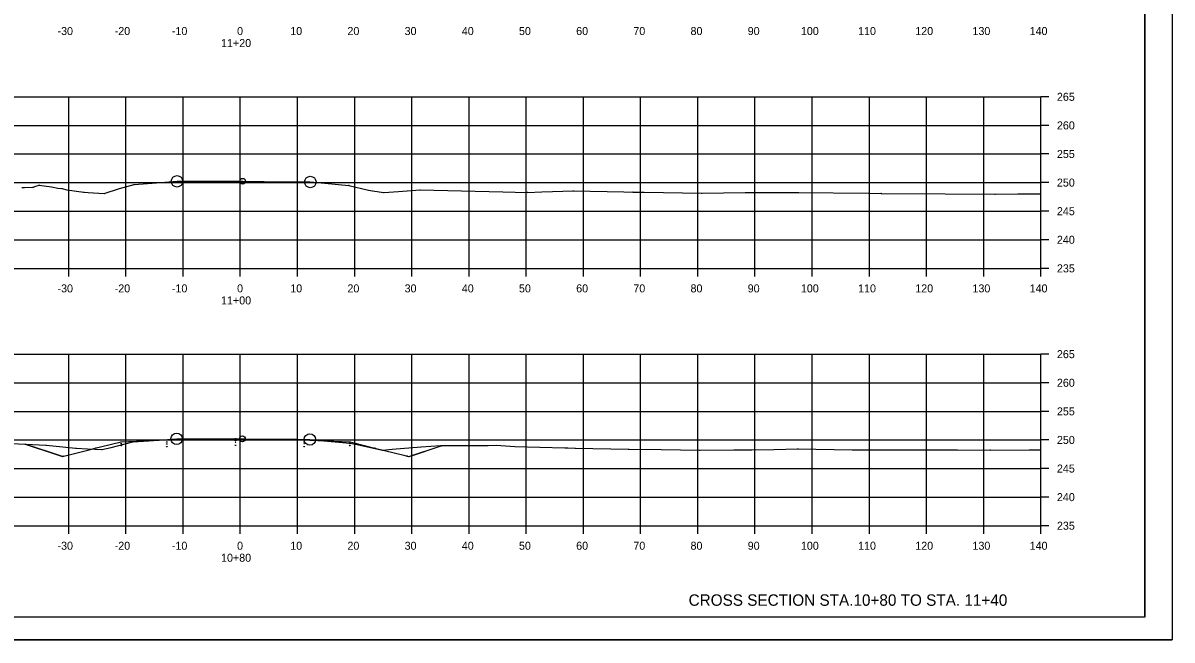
# Model space of a CAD drawing. Extents: x 1300404 to 1323571, y 234004 to 252077.
# Drawn here: x 1315679.3 to 1315880.2, y 243621.8 to 243729.7 of the extents above; entities that cross this region are included whole.
import ezdxf

# ---------------------------------------------------------------- set-up
doc = ezdxf.new("R2010")
doc.units = 0
for name, color, linetype in [('Default', 7, 'Continuous'), ('R_Axis', 7, 'Continuous'), ('R_Axis Annot', 7, 'Continuous'), ('R_Draft', 7, 'Continuous'), ('R_Exist Surface', 7, 'Continuous'), ('R_Fin Surface', 7, 'Continuous'), ('R_Grid', 7, 'Continuous'), ('R_No Plot', 7, 'Continuous')]:
    doc.layers.add(name, color=color, linetype=linetype)

msp = doc.modelspace()

# ---------------------------------------------------------------- linework, layer by layer
at = {"layer": 'Default'}
for q in [(1315875.46, 243831.27), (1315559.28, 243625.81)]:
    msp.add_line((1315875.46, 243625.81), q, dxfattribs=at)
at = {"layer": 'R_Axis'}
for p, q in [((1315857.28, 243686.81), (1315857.28, 243716.81)), ((1315858.68, 243716.81), (1315857.28, 243716.81)), ((1315858.68, 243711.81), (1315857.28, 243711.81)), ((1315858.68, 243706.81), (1315857.28, 243706.81)), ((1315858.68, 243701.81), (1315857.28, 243701.81)), ((1315858.68, 243696.81), (1315857.28, 243696.81)), ((1315858.68, 243691.81), (1315857.28, 243691.81)), ((1315577.28, 243686.81), (1315857.28, 243686.81)), ((1315687.28, 243685.41), (1315687.28, 243686.81)), ((1315697.28, 243685.41), (1315697.28, 243686.81)), ((1315707.28, 243685.41), (1315707.28, 243686.81)), ((1315717.28, 243685.41), (1315717.28, 243686.81)), ((1315727.28, 243685.41), (1315727.28, 243686.81)), ((1315737.28, 243685.41), (1315737.28, 243686.81)), ((1315747.28, 243685.41), (1315747.28, 243686.81)), ((1315757.28, 243685.41), (1315757.28, 243686.81)), ((1315767.28, 243685.41), (1315767.28, 243686.81)), ((1315777.28, 243685.41), (1315777.28, 243686.81)), ((1315787.28, 243685.41), (1315787.28, 243686.81)), ((1315797.28, 243685.41), (1315797.28, 243686.81)), ((1315807.28, 243685.41), (1315807.28, 243686.81)), ((1315817.28, 243685.41), (1315817.28, 243686.81)), ((1315827.28, 243685.41), (1315827.28, 243686.81)), ((1315837.28, 243685.41), (1315837.28, 243686.81)), ((1315847.28, 243685.41), (1315847.28, 243686.81)), ((1315857.28, 243685.41), (1315857.28, 243686.81)), ((1315858.68, 243686.81), (1315857.28, 243686.81)), ((1315857.28, 243641.81), (1315857.28, 243671.81)), ((1315858.68, 243671.81), (1315857.28, 243671.81)), ((1315858.68, 243666.81), (1315857.28, 243666.81)), ((1315858.68, 243661.81), (1315857.28, 243661.81)), ((1315858.68, 243656.81), (1315857.28, 243656.81)), ((1315858.68, 243651.81), (1315857.28, 243651.81)), ((1315858.68, 243646.81), (1315857.28, 243646.81)), ((1315577.28, 243641.81), (1315857.28, 243641.81)), ((1315687.28, 243640.41), (1315687.28, 243641.81)), ((1315697.28, 243640.41), (1315697.28, 243641.81)), ((1315707.28, 243640.41), (1315707.28, 243641.81)), ((1315717.28, 243640.41), (1315717.28, 243641.81)), ((1315727.28, 243640.41), (1315727.28, 243641.81)), ((1315737.28, 243640.41), (1315737.28, 243641.81)), ((1315747.28, 243640.41), (1315747.28, 243641.81)), ((1315757.28, 243640.41), (1315757.28, 243641.81)), ((1315767.28, 243640.41), (1315767.28, 243641.81)), ((1315777.28, 243640.41), (1315777.28, 243641.81)), ((1315787.28, 243640.41), (1315787.28, 243641.81)), ((1315797.28, 243640.41), (1315797.28, 243641.81)), ((1315807.28, 243640.41), (1315807.28, 243641.81)), ((1315817.28, 243640.41), (1315817.28, 243641.81)), ((1315827.28, 243640.41), (1315827.28, 243641.81)), ((1315837.28, 243640.41), (1315837.28, 243641.81)), ((1315847.28, 243640.41), (1315847.28, 243641.81)), ((1315857.28, 243640.41), (1315857.28, 243641.81)), ((1315858.68, 243641.81), (1315857.28, 243641.81))]:
    msp.add_line(p, q, dxfattribs=at)
at = {"layer": 'R_Draft'}
for points in [[(1315681.05, 243701.08), (1315681.1, 243700.98), (1315681, 243700.98)], [(1315682.11, 243701.43), (1315682.16, 243701.33), (1315682.06, 243701.33)], [(1315686.04, 243700.81), (1315686.09, 243700.71), (1315685.99, 243700.71)], [(1315698.7, 243701.51), (1315698.75, 243701.41), (1315698.65, 243701.41)], [(1315736.24, 243701.38), (1315736.29, 243701.28), (1315736.19, 243701.28)], [(1315748.74, 243700.57), (1315748.79, 243700.47), (1315748.69, 243700.47)], [(1315775.54, 243700.43), (1315775.59, 243700.33), (1315775.49, 243700.33)], [(1315689.9, 243700.17), (1315689.95, 243700.07), (1315689.85, 243700.07)], [(1315693.49, 243699.94), (1315693.54, 243699.84), (1315693.44, 243699.84)], [(1315742.36, 243700.1), (1315742.41, 243700), (1315742.31, 243700)], [(1315767.51, 243700.15), (1315767.56, 243700.05), (1315767.46, 243700.05)], [(1315785.94, 243700.21), (1315785.99, 243700.11), (1315785.89, 243700.11)], [(1315797.98, 243700.01), (1315798.03, 243699.91), (1315797.93, 243699.91)], [(1315806.23, 243700.11), (1315806.28, 243700.01), (1315806.18, 243700.01)], [(1315814.85, 243700.11), (1315814.9, 243700.01), (1315814.8, 243700.01)], [(1315829.32, 243699.98), (1315829.37, 243699.88), (1315829.27, 243699.88)], [(1315849.28, 243699.85), (1315849.33, 243699.75), (1315849.23, 243699.75)], [(1315679.64, 243656.13), (1315679.69, 243656.03), (1315679.59, 243656.03)], [(1315679.64, 243656.13), (1315679.69, 243656.03), (1315679.59, 243656.03)], [(1315696.44, 243656.55), (1315696.49, 243656.45), (1315696.39, 243656.45)], [(1315696.44, 243656.22), (1315696.49, 243656.12), (1315696.39, 243656.12)], [(1315698.48, 243656.51), (1315698.53, 243656.41), (1315698.43, 243656.41)], [(1315704.44, 243656.87), (1315704.49, 243656.77), (1315704.39, 243656.77)], [(1315704.44, 243656.54), (1315704.49, 243656.44), (1315704.39, 243656.44)], [(1315704.44, 243656.2), (1315704.49, 243656.1), (1315704.39, 243656.1)], [(1315716.44, 243657.11), (1315716.49, 243657.01), (1315716.39, 243657.01)], [(1315716.44, 243656.78), (1315716.49, 243656.68), (1315716.39, 243656.68)], [(1315716.44, 243656.45), (1315716.49, 243656.35), (1315716.39, 243656.35)], [(1315728.44, 243656.87), (1315728.49, 243656.77), (1315728.39, 243656.77)], [(1315728.44, 243656.54), (1315728.49, 243656.44), (1315728.39, 243656.44)], [(1315728.44, 243656.21), (1315728.49, 243656.11), (1315728.39, 243656.11)], [(1315736.43, 243656.31), (1315736.48, 243656.21), (1315736.38, 243656.21)], [(1315736.44, 243656.55), (1315736.49, 243656.45), (1315736.39, 243656.45)], [(1315736.44, 243656.22), (1315736.49, 243656.12), (1315736.39, 243656.12)], [(1315683.32, 243655.92), (1315683.37, 243655.82), (1315683.27, 243655.82)], [(1315686.44, 243654.05), (1315686.49, 243653.95), (1315686.39, 243653.95)], [(1315688.5, 243655.43), (1315688.55, 243655.33), (1315688.45, 243655.33)], [(1315692.06, 243655.46), (1315692.11, 243655.36), (1315692.01, 243655.36)], [(1315693.04, 243655.19), (1315693.09, 243655.09), (1315692.99, 243655.09)], [(1315696.44, 243655.89), (1315696.49, 243655.79), (1315696.39, 243655.79)], [(1315704.44, 243655.7), (1315704.49, 243655.6), (1315704.39, 243655.6)], [(1315716.44, 243655.94), (1315716.49, 243655.84), (1315716.39, 243655.84)], [(1315728.44, 243655.7), (1315728.49, 243655.6), (1315728.39, 243655.6)], [(1315736.44, 243655.89), (1315736.49, 243655.79), (1315736.39, 243655.79)], [(1315740.82, 243655.45), (1315740.87, 243655.35), (1315740.77, 243655.35)], [(1315742.14, 243655.09), (1315742.19, 243654.99), (1315742.09, 243654.99)], [(1315746.44, 243654.05), (1315746.49, 243653.95), (1315746.39, 243653.95)], [(1315748.88, 243655.63), (1315748.93, 243655.53), (1315748.83, 243655.53)], [(1315752.4, 243655.85), (1315752.45, 243655.75), (1315752.35, 243655.75)], [(1315752.4, 243655.85), (1315752.45, 243655.75), (1315752.35, 243655.75)], [(1315775.8, 243655.42), (1315775.85, 243655.32), (1315775.75, 243655.32)], [(1315785.16, 243655.25), (1315785.21, 243655.15), (1315785.11, 243655.15)], [(1315797.63, 243655.08), (1315797.68, 243654.98), (1315797.58, 243654.98)], [(1315806.69, 243655.13), (1315806.74, 243655.03), (1315806.64, 243655.03)], [(1315814.75, 243655.3), (1315814.8, 243655.2), (1315814.7, 243655.2)], [(1315828.25, 243655.12), (1315828.3, 243655.02), (1315828.2, 243655.02)], [(1315848.42, 243655.1), (1315848.47, 243655), (1315848.37, 243655)], [(1315686.16, 243653.96), (1315686.21, 243653.86), (1315686.11, 243653.86)], [(1315746.73, 243653.95), (1315746.78, 243653.85), (1315746.68, 243653.85)]]:
    msp.add_lwpolyline(points, close=True, dxfattribs=at)
at = {"layer": 'R_Exist Surface'}
for points in [[(1315679.09, 243700.95), (1315679.54, 243700.97), (1315681.05, 243701.03), (1315681.34, 243701.14), (1315682.11, 243701.38), (1315684.24, 243701.07), (1315685.37, 243700.86), (1315686.04, 243700.76), (1315686.93, 243700.52), (1315689.9, 243700.12), (1315690.69, 243700.05), (1315693.49, 243699.89), (1315696.16, 243700.79), (1315698.7, 243701.46), (1315702.6, 243701.74), (1315706.21, 243702.03), (1315712.12, 243702.04), (1315717.69, 243702.05), (1315725.24, 243701.97), (1315729.52, 243701.92), (1315732.07, 243701.7), (1315736.24, 243701.33), (1315739.69, 243700.5), (1315740.37, 243700.36), (1315742.36, 243700.05), (1315744.95, 243700.25), (1315748.74, 243700.52), (1315763.18, 243700.19), (1315767.51, 243700.1), (1315770, 243700.19), (1315775.54, 243700.38), (1315784.35, 243700.19), (1315785.94, 243700.16), (1315787.9, 243700.13), (1315797.98, 243699.96), (1315805.59, 243700.06), (1315806.23, 243700.06), (1315807.4, 243700.07), (1315814.85, 243700.06), (1315827.11, 243699.95), (1315829.32, 243699.93), (1315840.51, 243699.85), (1315849.28, 243699.8), (1315853.22, 243699.82), (1315857.28, 243699.85)], [(1315676.09, 243656.24), (1315683.32, 243655.87), (1315684.48, 243655.76), (1315688.5, 243655.38), (1315690.54, 243655.26), (1315693.04, 243655.14), (1315694.69, 243655.46), (1315698.48, 243656.46), (1315701.3, 243656.65), (1315706.15, 243657.01), (1315712.89, 243657.01), (1315717.64, 243657), (1315727.27, 243656.92), (1315729.45, 243656.89), (1315731.27, 243656.73), (1315736.43, 243656.26), (1315737.7, 243655.99), (1315742.14, 243655.04), (1315743.82, 243655.18), (1315748.88, 243655.58), (1315752.3, 243655.83), (1315754.24, 243655.85), (1315756.75, 243655.81), (1315760.63, 243655.85), (1315762.14, 243655.87), (1315762.86, 243655.83), (1315765.27, 243655.69), (1315774.02, 243655.42), (1315774.55, 243655.41), (1315775.8, 243655.37), (1315782.09, 243655.25), (1315785.16, 243655.2), (1315790.9, 243655.12), (1315797.63, 243655.03), (1315803.61, 243655.06), (1315806.69, 243655.08), (1315810.55, 243655.15), (1315814.75, 243655.25), (1315824.29, 243655.1), (1315828.25, 243655.07), (1315842.69, 243655.09), (1315848.42, 243655.05), (1315855.25, 243655.07), (1315857.28, 243655.07)]]:
    msp.add_lwpolyline(points, dxfattribs=at)
at = {"layer": 'R_Fin Surface'}
msp.add_lwpolyline([(1315679.64, 243656.08), (1315684.94, 243654.31), (1315686.16, 243653.91), (1315686.21, 243653.93), (1315686.44, 243654), (1315691.05, 243655.15), (1315692.06, 243655.41), (1315692.84, 243655.6), (1315696.44, 243656.5), (1315697.81, 243656.56), (1315704.44, 243656.82), (1315706.35, 243656.86), (1315716.44, 243657.06), (1315718.16, 243657.03), (1315728.44, 243656.82), (1315729.46, 243656.78), (1315736.44, 243656.5), (1315736.96, 243656.37), (1315740.82, 243655.4), (1315745.86, 243654.15), (1315746.44, 243654), (1315746.47, 243653.99), (1315746.73, 243653.9), (1315747.21, 243654.06), (1315752.4, 243655.8)], dxfattribs=at)
at = {"layer": 'R_Grid'}
for p, q in [((1315577.28, 243716.81), (1315857.28, 243716.81)), ((1315687.28, 243686.81), (1315687.28, 243716.81)), ((1315697.28, 243686.81), (1315697.28, 243716.81)), ((1315707.28, 243686.81), (1315707.28, 243716.81)), ((1315717.28, 243686.81), (1315717.28, 243716.81)), ((1315727.28, 243686.81), (1315727.28, 243716.81)), ((1315737.28, 243686.81), (1315737.28, 243716.81)), ((1315747.28, 243686.81), (1315747.28, 243716.81)), ((1315757.28, 243686.81), (1315757.28, 243716.81)), ((1315767.28, 243686.81), (1315767.28, 243716.81)), ((1315777.28, 243686.81), (1315777.28, 243716.81)), ((1315787.28, 243686.81), (1315787.28, 243716.81)), ((1315797.28, 243686.81), (1315797.28, 243716.81)), ((1315807.28, 243686.81), (1315807.28, 243716.81)), ((1315817.28, 243686.81), (1315817.28, 243716.81)), ((1315827.28, 243686.81), (1315827.28, 243716.81)), ((1315837.28, 243686.81), (1315837.28, 243716.81)), ((1315847.28, 243686.81), (1315847.28, 243716.81)), ((1315857.28, 243686.81), (1315857.28, 243716.81)), ((1315577.28, 243711.81), (1315857.28, 243711.81)), ((1315577.28, 243706.81), (1315857.28, 243706.81)), ((1315577.28, 243701.81), (1315857.28, 243701.81)), ((1315577.28, 243696.81), (1315857.28, 243696.81)), ((1315577.28, 243691.81), (1315857.28, 243691.81)), ((1315577.28, 243686.81), (1315857.28, 243686.81)), ((1315577.28, 243671.81), (1315857.28, 243671.81)), ((1315687.28, 243641.81), (1315687.28, 243671.81)), ((1315697.28, 243641.81), (1315697.28, 243671.81)), ((1315707.28, 243641.81), (1315707.28, 243671.81)), ((1315717.28, 243641.81), (1315717.28, 243671.81)), ((1315727.28, 243641.81), (1315727.28, 243671.81)), ((1315737.28, 243641.81), (1315737.28, 243671.81)), ((1315747.28, 243641.81), (1315747.28, 243671.81)), ((1315757.28, 243641.81), (1315757.28, 243671.81)), ((1315767.28, 243641.81), (1315767.28, 243671.81)), ((1315777.28, 243641.81), (1315777.28, 243671.81)), ((1315787.28, 243641.81), (1315787.28, 243671.81)), ((1315797.28, 243641.81), (1315797.28, 243671.81)), ((1315807.28, 243641.81), (1315807.28, 243671.81)), ((1315817.28, 243641.81), (1315817.28, 243671.81)), ((1315827.28, 243641.81), (1315827.28, 243671.81)), ((1315837.28, 243641.81), (1315837.28, 243671.81)), ((1315847.28, 243641.81), (1315847.28, 243671.81)), ((1315857.28, 243641.81), (1315857.28, 243671.81)), ((1315577.28, 243666.81), (1315857.28, 243666.81)), ((1315577.28, 243661.81), (1315857.28, 243661.81)), ((1315577.28, 243656.81), (1315857.28, 243656.81)), ((1315577.28, 243651.81), (1315857.28, 243651.81)), ((1315577.28, 243646.81), (1315857.28, 243646.81)), ((1315577.28, 243641.81), (1315857.28, 243641.81))]:
    msp.add_line(p, q, dxfattribs=at)
at = {"layer": 'R_No Plot'}
msp.add_line((1315546.87, 243621.83), (1315880.21, 243621.83), dxfattribs=at)
for points in [[(1315546.87, 243835.16), (1315880.21, 243835.16), (1315880.21, 243621.83), (1315546.87, 243621.83)], [(1315793.2, 243831.27), (1315793.2, 243821.39), (1315828.93, 243821.39), (1315828.93, 243818.47), (1315852.13, 243818.47), (1315852.13, 243796.35), (1315875.46, 243796.35), (1315875.46, 243625.81), (1315559.28, 243625.81), (1315559.28, 243831.27)]]:
    msp.add_lwpolyline(points, close=True, dxfattribs=at)
for points in [[(1315686.16, 243653.91), (1315679.64, 243656.08)], [(1315686.44, 243654), (1315686.16, 243653.91), (1315679.64, 243656.08)], [(1315686.44, 243654), (1315686.16, 243653.91), (1315679.64, 243656.08)], [(1315686.44, 243654), (1315686.16, 243653.91), (1315679.64, 243656.08)], [(1315686.44, 243654), (1315686.16, 243653.91), (1315679.64, 243656.08)], [(1315686.44, 243654), (1315686.16, 243653.91), (1315679.64, 243656.08)], [(1315746.44, 243654), (1315746.73, 243653.9), (1315752.4, 243655.8)], [(1315746.44, 243654), (1315746.73, 243653.9), (1315752.4, 243655.8)], [(1315746.44, 243654), (1315746.73, 243653.9), (1315752.4, 243655.8)], [(1315746.44, 243654), (1315746.73, 243653.9), (1315752.4, 243655.8)]]:
    msp.add_lwpolyline(points, dxfattribs=at)
for centre, radius in [((1315706.21, 243702.03), 1), ((1315717.69, 243702.05), 0.5), ((1315729.52, 243701.92), 1), ((1315706.15, 243657.01), 1), ((1315717.64, 243657), 0.5), ((1315729.45, 243656.89), 1)]:
    msp.add_circle(centre, radius, dxfattribs=at)

# ---------------------------------------------------------------- texts
at = {"layer": 'R_Axis Annot'}
for s, p in [('-30', (1315685.31, 243727.61)), ('-20', (1315695.31, 243727.61)), ('-10', (1315705.31, 243727.61)), ('0', (1315716.71, 243727.61)), ('10', (1315726.01, 243727.61)), ('20', (1315736.01, 243727.61)), ('30', (1315746.01, 243727.61)), ('40', (1315756.01, 243727.61)), ('50', (1315766.01, 243727.61)), ('60', (1315776.01, 243727.61)), ('70', (1315786.01, 243727.61)), ('80', (1315796.01, 243727.61)), ('90', (1315806.01, 243727.61)), ('100', (1315815.31, 243727.61)), ('110', (1315825.31, 243727.61)), ('120', (1315835.31, 243727.61)), ('130', (1315845.31, 243727.61)), ('140', (1315855.31, 243727.61)), ('11+20', (1315713.91, 243725.51)), ('265', (1315860.08, 243716.11)), ('260', (1315860.08, 243711.11)), ('255', (1315860.08, 243706.11)), ('250', (1315860.08, 243701.11)), ('245', (1315860.08, 243696.11)), ('240', (1315860.08, 243691.11)), ('235', (1315860.08, 243686.11)), ('-30', (1315685.31, 243682.61)), ('-20', (1315695.31, 243682.61)), ('-10', (1315705.31, 243682.61)), ('0', (1315716.71, 243682.61)), ('10', (1315726.01, 243682.61)), ('20', (1315736.01, 243682.61)), ('30', (1315746.01, 243682.61)), ('40', (1315756.01, 243682.61)), ('50', (1315766.01, 243682.61)), ('60', (1315776.01, 243682.61)), ('70', (1315786.01, 243682.61)), ('80', (1315796.01, 243682.61)), ('90', (1315806.01, 243682.61)), ('100', (1315815.31, 243682.61)), ('110', (1315825.31, 243682.61)), ('120', (1315835.31, 243682.61)), ('130', (1315845.31, 243682.61)), ('140', (1315855.31, 243682.61)), ('11+00', (1315713.91, 243680.51)), ('265', (1315860.08, 243671.11)), ('260', (1315860.08, 243666.11)), ('255', (1315860.08, 243661.11)), ('250', (1315860.08, 243656.11)), ('245', (1315860.08, 243651.11)), ('240', (1315860.08, 243646.11)), ('235', (1315860.08, 243641.11)), ('-30', (1315685.31, 243637.61)), ('-20', (1315695.31, 243637.61)), ('-10', (1315705.31, 243637.61)), ('0', (1315716.71, 243637.61)), ('10', (1315726.01, 243637.61)), ('20', (1315736.01, 243637.61)), ('30', (1315746.01, 243637.61)), ('40', (1315756.01, 243637.61)), ('50', (1315766.01, 243637.61)), ('60', (1315776.01, 243637.61)), ('70', (1315786.01, 243637.61)), ('80', (1315796.01, 243637.61)), ('90', (1315806.01, 243637.61)), ('100', (1315815.31, 243637.61)), ('110', (1315825.31, 243637.61)), ('120', (1315835.31, 243637.61)), ('130', (1315845.31, 243637.61)), ('140', (1315855.31, 243637.61)), ('10+80', (1315713.91, 243635.51))]:
    msp.add_text(s, height=1.4, dxfattribs=at).set_placement(p)
at = {"layer": 'R_Draft'}
msp.add_text('CROSS SECTION STA.10+80 TO STA. 11+40', height=2, dxfattribs=at).set_placement((1315795.67, 243627.81))

doc.saveas('drawing.dxf')
